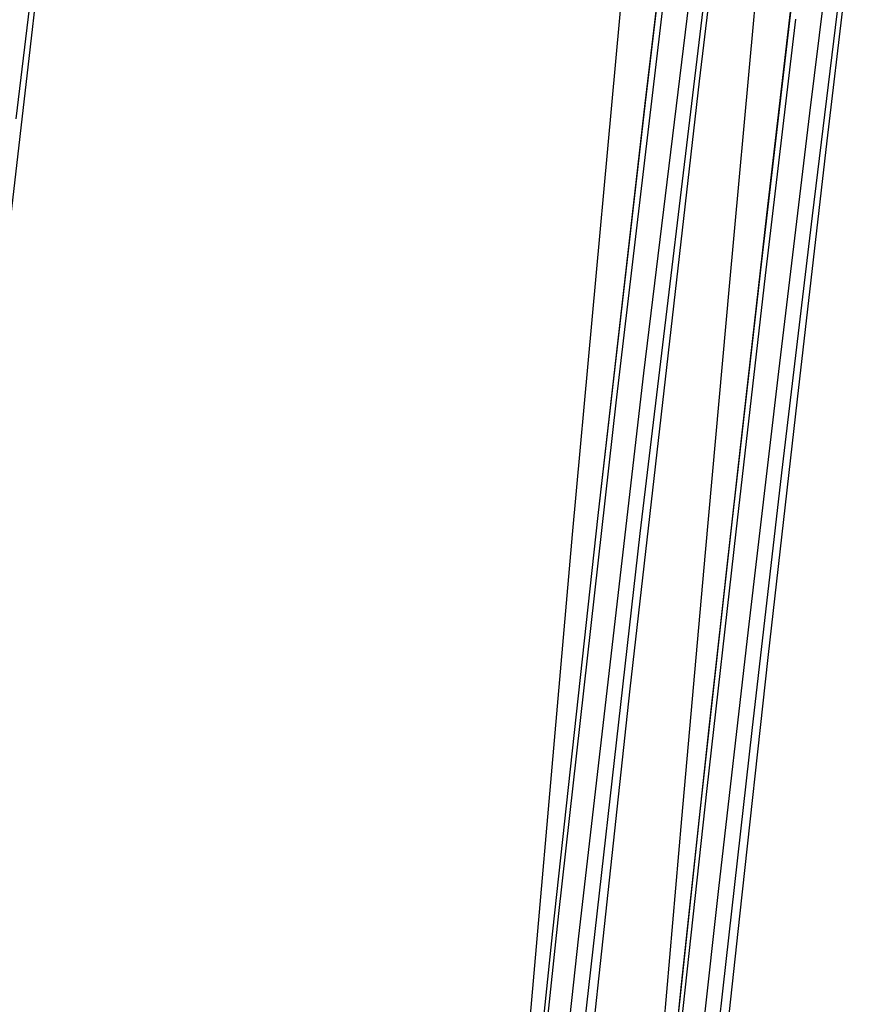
# Model space of a CAD drawing. Header units: metres. Extents: x 209747 to 209830, y 1182430 to 1182564.
# Tile 830 of 1056: x 209752.494 to 209752.807, y 1182489.344 to 1182489.712. Entities that reach past the tile are written whole.
import ezdxf

# ---------------------------------------------------------------- set-up
doc = ezdxf.new("R2010")
doc.units = ezdxf.units.M
doc.header["$MEASUREMENT"] = 0
doc.linetypes.add('DGN Style 2', pattern=[15.036391, 9.021834, -6.014556])
doc.layers.get('0').update_dxf_attribs({"color": 254})

# ---------------------------------------------------------------- blocks, each defined once
blk = doc.blocks.new('*U2')
at = {"color": 40, "linetype": 'Continuous'}
for p, q in [((1.885, -9.34154), (1.87366, -9.43892)), ((1.87366, -9.43892), (1.8626, -9.53649)), ((1.8626, -9.53649), (1.85181, -9.63428)), ((1.85181, -9.63428), (1.84131, -9.73222))]:
    blk.add_line(p, q, dxfattribs=at)
blk = doc.blocks.new('*U3')
at = {"color": 40, "linetype": 'Continuous'}
for p, q in [((1.89415, -9.26395), (1.88276, -9.35985)), ((1.88276, -9.35985), (1.87165, -9.4559)), ((1.87165, -9.4559), (1.86084, -9.55193)), ((1.86084, -9.55193), (1.85029, -9.64813)), ((1.85029, -9.64813), (1.84002, -9.74434))]:
    blk.add_line(p, q, dxfattribs=at)
blk = doc.blocks.new('*U4')
at = {"color": 40, "linetype": 'Continuous'}
for p, q in [((1.88677, -9.32584), (1.87559, -9.42162)), ((1.87559, -9.42162), (1.86468, -9.51747)), ((1.86468, -9.51747), (1.85406, -9.61342)), ((1.85406, -9.61342), (1.84371, -9.70942)), ((1.84371, -9.70942), (1.83362, -9.80553))]:
    blk.add_line(p, q, dxfattribs=at)
blk = doc.blocks.new('*U5')
at = {"color": 40, "linetype": 'Continuous'}
for p, q in [((1.88645, -9.34845), (1.8751, -9.44427)), ((1.8751, -9.44427), (1.86405, -9.54013)), ((1.86405, -9.54013), (1.85328, -9.63615)), ((1.85328, -9.63615), (1.84281, -9.73222))]:
    blk.add_line(p, q, dxfattribs=at)
blk = doc.blocks.new('*U6')
at = {"color": 40, "linetype": 'Continuous'}
for p, q in [((1.9036, -9.28711), (1.89166, -9.38356)), ((1.89166, -9.38356), (1.88001, -9.48014)), ((1.88001, -9.48014), (1.86866, -9.57678)), ((1.86866, -9.57678), (1.85759, -9.67353)), ((1.85759, -9.67353), (1.84681, -9.77034))]:
    blk.add_line(p, q, dxfattribs=at)
blk = doc.blocks.new('*U7')
at = {"color": 3, "linetype": 'Continuous'}
blk.add_line((1.60668, -9.28871), (1.59487, -9.3857), dxfattribs=at)
at = {"color": 40, "linetype": 'Continuous'}
for p, q in [((1.90437, -9.32584), (1.89267, -9.42196)), ((1.89267, -9.42196), (1.88124, -9.51813)), ((1.88124, -9.51813), (1.87009, -9.61442)), ((1.87009, -9.61442), (1.8592, -9.71076)), ((1.8592, -9.71076), (1.84858, -9.80721))]:
    blk.add_line(p, q, dxfattribs=at)
blk = doc.blocks.new('*U8')
at = {"color": 3, "linetype": 'Continuous'}
for p, q in [((1.61168, -9.26138), (1.6002, -9.35875)), ((1.6002, -9.35875), (1.58897, -9.45611))]:
    blk.add_line(p, q, dxfattribs=at)
at = {"color": 40, "linetype": 'Continuous'}
for p, q in [((1.90952, -9.29732), (1.89813, -9.39389)), ((1.89813, -9.39389), (1.88699, -9.49048)), ((1.88699, -9.49048), (1.87609, -9.5872)), ((1.87609, -9.5872), (1.86544, -9.68393)), ((1.86544, -9.68393), (1.85502, -9.78079))]:
    blk.add_line(p, q, dxfattribs=at)
blk = doc.blocks.new('*U9')
at = {"color": 40, "linetype": 'Continuous'}
for p, q in [((1.88002, -9.24929), (1.8707, -9.3488)), ((1.8707, -9.3488), (1.86155, -9.44829)), ((1.86155, -9.44829), (1.85258, -9.54787)), ((1.85258, -9.54787), (1.84377, -9.64744)), ((1.84377, -9.64744), (1.83513, -9.7471))]:
    blk.add_line(p, q, dxfattribs=at)
blk = doc.blocks.new('ATTEMP')
at = {"color": 5, "linetype": 'Continuous', "flags": 128}
for points in [[(-8.868, -12.44279), (-8.85683, -12.2003), (-8.84487, -11.95793), (-8.8321, -11.71569), (-8.81848, -11.47357), (-8.80401, -11.23157), (-8.78865, -10.98969), (-8.77239, -10.74795), (-8.75521, -10.50633), (-8.7371, -10.26483), (-8.71803, -10.02347), (-8.69798, -9.78223), (-8.67695, -9.54111), (-8.65491, -9.30013)], [(-8.8703, -12.34029), (-8.85839, -12.111), (-8.84551, -11.88182), (-8.83163, -11.65277), (-8.8167, -11.42386), (-8.80069, -11.1951), (-8.78357, -10.96651), (-8.76529, -10.73809), (-8.74583, -10.50984), (-8.72513, -10.28179), (-8.70318, -10.05392), (-8.67995, -9.82627), (-8.65538, -9.59882), (-8.62947, -9.37158), (-8.60217, -9.14457)], [(-8.87806, -12.40565), (-8.86712, -12.18461), (-8.85526, -11.96361), (-8.84243, -11.74268), (-8.82859, -11.52184), (-8.8137, -11.3011), (-8.79771, -11.08048), (-8.78059, -10.86), (-8.76228, -10.63967), (-8.74275, -10.41951), (-8.72196, -10.19953), (-8.69986, -9.97976), (-8.67642, -9.76019), (-8.65161, -9.54084), (-8.62537, -9.32173)], [(-8.88222, -12.43912), (-8.87224, -12.22769), (-8.86142, -12.01617), (-8.84973, -11.80458), (-8.83711, -11.59297), (-8.82352, -11.38136), (-8.80892, -11.16977), (-8.79327, -10.95823), (-8.77651, -10.74677), (-8.75861, -10.53541), (-8.73951, -10.32417), (-8.71918, -10.11307), (-8.69756, -9.90214), (-8.67462, -9.69139), (-8.65031, -9.48086), (-8.62459, -9.27055)], [(-8.87885, -12.34051), (-8.86997, -12.15316), (-8.86045, -11.9652), (-8.85023, -11.7767), (-8.83929, -11.58772), (-8.82759, -11.39832), (-8.8151, -11.20856), (-8.80178, -11.01848), (-8.7876, -10.82813), (-8.7725, -10.63756), (-8.75646, -10.44682), (-8.73944, -10.25595), (-8.72138, -10.06498), (-8.70226, -9.87397), (-8.68202, -9.68294), (-8.66063, -9.49194), (-8.63803, -9.30099)], [(-8.87977, -12.36056), (-8.87146, -12.18351), (-8.86268, -12.00781), (-8.85341, -11.83345), (-8.84363, -11.66045), (-8.83335, -11.48879), (-8.82254, -11.31847), (-8.81121, -11.14951), (-8.79934, -10.98189), (-8.78693, -10.81562), (-8.77397, -10.6507), (-8.76045, -10.48713), (-8.74637, -10.32491), (-8.73172, -10.16404), (-8.71649, -10.00452), (-8.70069, -9.84635), (-8.6843, -9.68954), (-8.66732, -9.53407), (-8.6497, -9.37959), (-8.63125, -9.22456)], [(-8.87977, -12.36056), (-8.87146, -12.18351), (-8.86268, -12.00781), (-8.85341, -11.83345), (-8.84363, -11.66045), (-8.83335, -11.48879), (-8.82254, -11.31847), (-8.81121, -11.14951), (-8.79934, -10.98189), (-8.78693, -10.81562), (-8.77397, -10.6507), (-8.76045, -10.48713), (-8.74637, -10.32491), (-8.73172, -10.16404), (-8.71649, -10.00452), (-8.70069, -9.84635), (-8.6843, -9.68954), (-8.66732, -9.53407), (-8.64974, -9.37996), (-8.63157, -9.2272)], [(-8.87977, -12.36056), (-8.87146, -12.18351), (-8.86268, -12.00781), (-8.85341, -11.83345), (-8.84363, -11.66045), (-8.83335, -11.48879), (-8.82254, -11.31847), (-8.81121, -11.14951), (-8.79934, -10.98189), (-8.78693, -10.81562), (-8.77397, -10.6507), (-8.76045, -10.48713), (-8.74637, -10.32491), (-8.73172, -10.16404), (-8.71649, -10.00452), (-8.70069, -9.84635), (-8.6843, -9.68954), (-8.66732, -9.53407), (-8.64974, -9.37996), (-8.63157, -9.2272)]]:
    blk.add_lwpolyline(points, dxfattribs=at)
at = {"color": 3, "linetype": 'Continuous'}
for name in ['*U9', '*U8', '*U7', '*U6', '*U3', '*U4', '*U5', '*U2']:
    blk.add_blockref(name, (-10.48, 0), dxfattribs=at)

msp = doc.modelspace()

# ---------------------------------------------------------------- block references
at = {"color": 1, "linetype": 'DGN Style 2'}
msp.add_blockref('ATTEMP', (209761.37756, 1182499.06107), dxfattribs=at)

doc.saveas('drawing.dxf')
